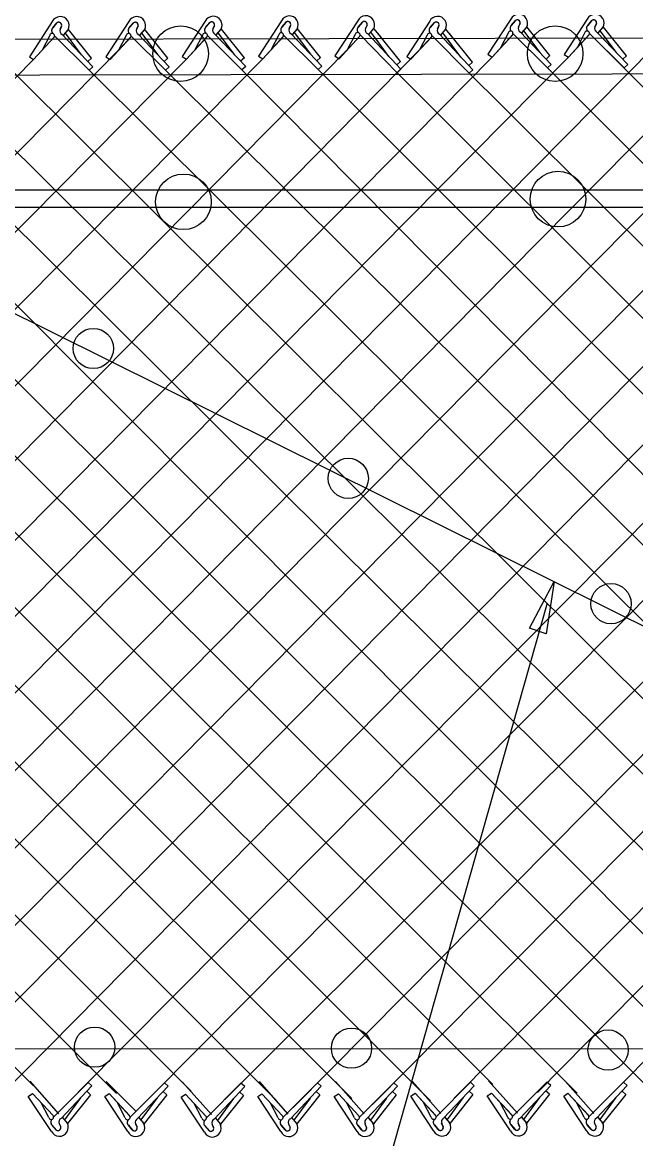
# Model space of a CAD drawing. Extents: x 0 to 1270, y 0 to 830.
# Drawn here: x 549 to 581.3, y 379.2 to 438 of the extents above; entities that cross this region are included whole.
import ezdxf

# ---------------------------------------------------------------- set-up
doc = ezdxf.new("R2010")
doc.units = 0
doc.layers.add('sb_Chainlink Fence', color=7, linetype='Continuous')
doc.layers.add('sb_Existing Structural Steel', color=7, linetype='Continuous')

msp = doc.modelspace()

# ---------------------------------------------------------------- linework, layer by layer
at = {"layer": 'sb_Chainlink Fence'}
for p, q in [((550.607, 438.065), (549.398, 436.214)), ((550.632, 437.731), (550.854, 437.995)), ((550.833, 437.974), (550.632, 437.731)), ((551.095, 437.832), (551.014, 437.655)), ((551.014, 437.661), (551.095, 437.828)), ((554.635, 438.064), (553.427, 436.213)), ((554.661, 437.729), (554.882, 437.994)), ((554.862, 437.972), (554.661, 437.729)), ((555.123, 437.831), (555.043, 437.653)), ((555.043, 437.66), (555.123, 437.827)), ((558.662, 438.082), (557.453, 436.231)), ((558.687, 437.747), (558.908, 438.012)), ((558.888, 437.99), (558.687, 437.747)), ((559.15, 437.849), (559.069, 437.671)), ((559.069, 437.678), (559.15, 437.845)), ((562.676, 438.1), (561.468, 436.249)), ((562.702, 437.765), (562.923, 438.03)), ((562.903, 438.008), (562.702, 437.765)), ((563.164, 437.867), (563.083, 437.689)), ((563.084, 437.696), (563.164, 437.863)), ((566.703, 438.11), (565.494, 436.26)), ((566.729, 437.776), (566.95, 438.041)), ((566.929, 438.019), (566.729, 437.776)), ((567.191, 437.878), (567.11, 437.7)), ((567.11, 437.706), (567.191, 437.874)), ((570.49, 438.079), (569.281, 436.228)), ((570.516, 437.745), (570.737, 438.01)), ((570.716, 437.988), (570.516, 437.745)), ((570.978, 437.846), (570.897, 437.669)), ((570.898, 437.675), (570.978, 437.842)), ((574.761, 438.19), (573.552, 436.34)), ((574.787, 437.856), (575.008, 438.121)), ((574.987, 438.099), (574.787, 437.856)), ((575.249, 437.958), (575.168, 437.78)), ((575.169, 437.786), (575.249, 437.953)), ((575.589, 437.758), (575.607, 437.792)), ((575.607, 437.792), (575.623, 437.828)), ((576.828, 436.269), (575.613, 437.78)), ((578.789, 438.189), (577.581, 436.338)), ((578.815, 437.854), (579.036, 438.119)), ((579.016, 438.097), (578.815, 437.854)), ((579.278, 437.956), (579.197, 437.778)), ((579.197, 437.785), (579.277, 437.952)), ((579.618, 437.756), (579.636, 437.79)), ((579.636, 437.79), (579.651, 437.827)), ((580.856, 436.267), (579.642, 437.778)), ((494.161, 437.361), (549.607, 381.98)), ((498.201, 437.352), (553.993, 381.558)), ((502.221, 437.362), (557.919, 381.689)), ((506.224, 437.389), (562.399, 381.211)), ((510.275, 437.369), (566.381, 381.311)), ((514.309, 437.365), (570.527, 381.172)), ((518.364, 437.341), (573.823, 382.049)), ((522.392, 437.344), (578.253, 381.576)), ((526.424, 437.342), (581.854, 382.023)), ((530.444, 437.353), (585.826, 382.066)), ((542.609, 437.279), (598.266, 381.947)), ((549.622, 436.063), (550.701, 437.237)), ((549.622, 436.063), (550.694, 437.23)), ((550.472, 437.337), (550.07, 436.559)), ((550.723, 437.312), (552.546, 435.5)), ((551.121, 437.386), (552.743, 435.681)), ((551.189, 437.338), (551.435, 437.633)), ((551.192, 437.343), (551.437, 437.634)), ((552.153, 436.307), (551.299, 437.457)), ((551.435, 437.633), (551.453, 437.667)), ((551.453, 437.667), (551.469, 437.703)), ((552.673, 436.143), (551.459, 437.654)), ((553.65, 436.062), (554.729, 437.236)), ((553.65, 436.062), (554.722, 437.229)), ((554.5, 437.335), (554.099, 436.557)), ((554.751, 437.311), (556.574, 435.499)), ((555.15, 437.384), (556.771, 435.679)), ((555.218, 437.337), (555.464, 437.631)), ((555.221, 437.341), (555.465, 437.632)), ((556.181, 436.305), (555.327, 437.456)), ((555.464, 437.631), (555.482, 437.665)), ((555.482, 437.665), (555.497, 437.702)), ((556.702, 436.142), (555.488, 437.653)), ((557.677, 436.08), (558.756, 437.254)), ((557.677, 436.08), (558.749, 437.247)), ((558.527, 437.353), (558.125, 436.575)), ((558.778, 437.329), (560.601, 435.517)), ((559.176, 437.402), (560.798, 435.697)), ((559.244, 437.355), (559.49, 437.649)), ((559.247, 437.359), (559.491, 437.65)), ((560.208, 436.323), (559.353, 437.474)), ((559.49, 437.649), (559.508, 437.683)), ((559.508, 437.683), (559.523, 437.72)), ((560.728, 436.16), (559.514, 437.671)), ((559.691, 381.251), (615.951, 437.436)), ((561.691, 436.098), (562.77, 437.272)), ((561.691, 436.098), (562.763, 437.265)), ((562.541, 437.371), (562.14, 436.593)), ((562.792, 437.347), (564.615, 435.535)), ((563.191, 437.42), (564.812, 435.715)), ((563.259, 437.373), (563.505, 437.667)), ((563.262, 437.377), (563.506, 437.668)), ((564.222, 436.341), (563.368, 437.492)), ((563.505, 437.667), (563.523, 437.701)), ((563.523, 437.701), (563.538, 437.738)), ((564.743, 436.178), (563.529, 437.689)), ((565.718, 436.108), (566.797, 437.283)), ((565.718, 436.108), (566.79, 437.276)), ((566.568, 437.382), (566.166, 436.604)), ((566.819, 437.358), (568.781, 435.372)), ((567.217, 437.431), (568.978, 435.552)), ((567.285, 437.384), (567.531, 437.678)), ((567.289, 437.388), (567.533, 437.679)), ((567.863, 436.872), (567.395, 437.503)), ((567.531, 437.678), (567.549, 437.712)), ((567.549, 437.712), (567.565, 437.749)), ((567.926, 437.238), (567.555, 437.7)), ((568.342, 436.218), (567.629, 437.187)), ((568.955, 435.958), (567.741, 437.469)), ((569.505, 436.077), (570.584, 437.252)), ((569.505, 436.077), (570.577, 437.245)), ((570.355, 437.351), (569.953, 436.573)), ((570.606, 437.326), (572.568, 435.341)), ((571.005, 437.4), (572.765, 435.521)), ((571.072, 437.352), (571.318, 437.647)), ((571.076, 437.357), (571.32, 437.648)), ((571.65, 436.841), (571.182, 437.471)), ((571.318, 437.647), (571.336, 437.681)), ((571.336, 437.681), (571.352, 437.717)), ((571.713, 437.207), (571.342, 437.668)), ((572.742, 435.927), (571.528, 437.438)), ((573.776, 436.188), (574.855, 437.363)), ((573.776, 436.188), (574.848, 437.356)), ((574.626, 437.462), (574.224, 436.684)), ((574.877, 437.437), (576.7, 435.626)), ((575.276, 437.511), (576.897, 435.806)), ((575.343, 437.463), (575.589, 437.758)), ((575.347, 437.468), (575.591, 437.759)), ((576.307, 436.432), (575.453, 437.582)), ((577.805, 436.187), (578.883, 437.361)), ((577.805, 436.187), (578.877, 437.354)), ((578.655, 437.46), (578.253, 436.682)), ((578.905, 437.436), (580.729, 435.624)), ((579.304, 437.509), (580.926, 435.804)), ((579.372, 437.462), (579.618, 437.756)), ((579.375, 437.466), (579.619, 437.757)), ((580.336, 436.43), (579.481, 437.581)), ((498.763, 380.632), (554.19, 436.649)), ((511.473, 381.247), (566.258, 436.696)), ((515.947, 381.711), (570.045, 436.664)), ((527.206, 381.006), (582.37, 436.792)), ((531.844, 381.625), (586.409, 436.789)), ((567.476, 380.992), (622.865, 436.948)), ((572.129, 436.187), (571.416, 437.156)), ((495.497, 381.536), (549.622, 436.063)), ((503.347, 381.215), (557.677, 436.08)), ((507.15, 380.956), (561.691, 436.098)), ((518.992, 380.704), (573.776, 436.188)), ((523.535, 381.354), (577.805, 436.187)), ((535.969, 381.689), (589.897, 436.213)), ((539.963, 381.653), (593.924, 436.242)), ((543.91, 381.609), (597.955, 436.292)), ((547.717, 381.306), (601.983, 436.291)), ((549.398, 436.214), (549.622, 436.063)), ((551.965, 381.629), (606.212, 436.271)), ((552.673, 436.143), (552.476, 435.963)), ((553.427, 436.213), (553.65, 436.062)), ((555.835, 381.438), (610.239, 436.282)), ((556.702, 436.142), (556.505, 435.961)), ((557.453, 436.231), (557.677, 436.08)), ((560.728, 436.16), (560.531, 435.979)), ((561.468, 436.249), (561.691, 436.098)), ((563.295, 380.833), (618.297, 436.362)), ((564.743, 436.178), (564.546, 435.998)), ((565.494, 436.26), (565.718, 436.108)), ((569.281, 436.228), (569.505, 436.077)), ((571.587, 436.334), (626.371, 381.761)), ((571.782, 381.327), (626.352, 436.378)), ((573.552, 436.34), (573.776, 436.188)), ((575.789, 436.532), (630.272, 381.945)), ((576.163, 381.625), (630.158, 436.329)), ((576.828, 436.269), (576.631, 436.088)), ((577.581, 436.338), (577.805, 436.187)), ((579.817, 436.53), (634.885, 381.37)), ((580.118, 381.577), (634.006, 436.206)), ((580.856, 436.267), (580.659, 436.087)), ((548.515, 435.45), (602.448, 381.737)), ((552.743, 435.681), (552.546, 435.5)), ((552.546, 435.5), (606.187, 382.112)), ((556.771, 435.679), (556.574, 435.499)), ((556.574, 435.499), (610.761, 381.577)), ((560.798, 435.697), (560.601, 435.517)), ((560.601, 435.517), (614.179, 381.431)), ((564.812, 435.715), (564.615, 435.535)), ((564.615, 435.535), (618.113, 382.036)), ((568.955, 435.958), (568.758, 435.778)), ((568.978, 435.552), (568.781, 435.372)), ((572.742, 435.927), (572.545, 435.746)), ((572.765, 435.521), (572.568, 435.341)), ((576.897, 435.806), (576.7, 435.626)), ((580.926, 435.804), (580.729, 435.624)), ((540.673, 435.184), (594.188, 381.998)), ((568.781, 435.372), (622.297, 381.816)), ((539.529, 432.299), (590.228, 381.466)), ((559.374, 346.308), (576.694, 407.429)), ((549.416, 382.209), (550.934, 380.5)), ((550.675, 380.324), (552.488, 382.146)), ((551.074, 380.253), (552.686, 381.966)), ((552.686, 381.966), (552.488, 382.146)), ((553.444, 382.201), (555.022, 380.62)), ((554.702, 380.316), (556.516, 382.137)), ((555.101, 380.245), (556.713, 381.958)), ((556.713, 381.958), (556.516, 382.137)), ((557.475, 382.171), (558.992, 380.462)), ((558.733, 380.286), (560.547, 382.108)), ((559.132, 380.215), (560.745, 381.928)), ((560.745, 381.928), (560.547, 382.108)), ((561.503, 382.193), (563.021, 380.485)), ((562.761, 380.309), (564.575, 382.13)), ((563.16, 380.237), (564.773, 381.951)), ((564.773, 381.951), (564.575, 382.13)), ((565.53, 382.196), (567.047, 380.487)), ((566.788, 380.311), (568.602, 382.133)), ((567.187, 380.24), (568.799, 381.953)), ((568.799, 381.953), (568.602, 382.133)), ((569.569, 382.22), (571.086, 380.511)), ((570.827, 380.335), (572.641, 382.157)), ((571.226, 380.264), (572.839, 381.977)), ((572.839, 381.977), (572.641, 382.157)), ((573.595, 382.23), (575.113, 380.522)), ((574.854, 380.345), (576.667, 382.167)), ((575.253, 380.274), (576.865, 381.988)), ((576.865, 381.988), (576.667, 382.167)), ((577.623, 382.222), (579.14, 380.513)), ((578.881, 380.337), (580.695, 382.159)), ((579.28, 380.266), (580.892, 381.979)), ((580.892, 381.979), (580.695, 382.159)), ((549.344, 381.415), (549.567, 381.568)), ((550.563, 379.571), (549.344, 381.415)), ((549.567, 381.568), (550.645, 380.406)), ((549.567, 381.568), (550.652, 380.399)), ((552.1, 381.337), (551.251, 380.182)), ((552.619, 381.503), (551.413, 379.986)), ((552.619, 381.503), (552.421, 381.683)), ((553.372, 381.407), (553.595, 381.559)), ((554.59, 379.563), (553.372, 381.407)), ((553.595, 381.559), (554.673, 380.398)), ((553.595, 381.559), (554.679, 380.391)), ((556.127, 381.329), (555.278, 380.174)), ((556.646, 381.495), (555.44, 379.978)), ((556.646, 381.495), (556.448, 381.674)), ((557.403, 381.377), (557.626, 381.53)), ((558.621, 379.533), (557.403, 381.377)), ((557.626, 381.53), (558.704, 380.368)), ((557.626, 381.53), (558.711, 380.361)), ((560.158, 381.299), (559.309, 380.144)), ((560.678, 381.465), (559.471, 379.948)), ((560.678, 381.465), (560.48, 381.645)), ((561.431, 381.4), (561.654, 381.552)), ((562.649, 379.555), (561.431, 381.4)), ((561.654, 381.552), (562.732, 380.39)), ((561.654, 381.552), (562.739, 380.383)), ((564.186, 381.322), (563.338, 380.167)), ((564.706, 381.488), (563.499, 379.97)), ((564.706, 381.488), (564.508, 381.667)), ((565.458, 381.403), (565.681, 381.555)), ((566.676, 379.558), (565.458, 381.403)), ((565.681, 381.555), (566.759, 380.393)), ((565.681, 381.555), (566.765, 380.386)), ((568.213, 381.324), (567.364, 380.169)), ((568.732, 381.49), (567.526, 379.973)), ((568.732, 381.49), (568.534, 381.67)), ((569.497, 381.426), (569.72, 381.579)), ((570.715, 379.582), (569.497, 381.426)), ((569.72, 381.579), (570.798, 380.417)), ((569.72, 381.579), (570.804, 380.41)), ((572.252, 381.348), (571.403, 380.193)), ((572.771, 381.514), (571.565, 379.997)), ((572.771, 381.514), (572.573, 381.694)), ((573.523, 381.437), (573.746, 381.589)), ((574.742, 379.592), (573.523, 381.437)), ((573.746, 381.589), (574.824, 380.427)), ((573.746, 381.589), (574.831, 380.42)), ((576.279, 381.359), (575.43, 380.204)), ((576.798, 381.525), (575.592, 380.007)), ((576.798, 381.525), (576.6, 381.704)), ((577.55, 381.428), (577.773, 381.581)), ((578.769, 379.584), (577.55, 381.428)), ((577.773, 381.581), (578.851, 380.419)), ((577.773, 381.581), (578.858, 380.412)), ((580.306, 381.35), (579.457, 380.195)), ((580.825, 381.516), (579.619, 379.999)), ((580.825, 381.516), (580.627, 381.696)), ((550.424, 380.299), (550.018, 381.074)), ((554.451, 380.29), (554.045, 381.066)), ((558.482, 380.261), (558.076, 381.036)), ((562.511, 380.283), (562.105, 381.059)), ((566.537, 380.286), (566.131, 381.062)), ((570.576, 380.31), (570.17, 381.085)), ((574.603, 380.32), (574.197, 381.096)), ((578.63, 380.312), (578.224, 381.087)), ((551.141, 380.301), (551.389, 380.008)), ((551.144, 380.296), (551.39, 380.007)), ((555.168, 380.293), (555.416, 379.999)), ((555.172, 380.288), (555.417, 379.998)), ((559.2, 380.263), (559.447, 379.97)), ((559.203, 380.258), (559.448, 379.969)), ((563.228, 380.285), (563.476, 379.992)), ((563.231, 380.281), (563.477, 379.991)), ((567.254, 380.288), (567.502, 379.995)), ((567.258, 380.283), (567.503, 379.994)), ((571.293, 380.312), (571.541, 380.019)), ((571.297, 380.307), (571.542, 380.018)), ((575.32, 380.322), (575.568, 380.029)), ((575.323, 380.318), (575.569, 380.028)), ((579.347, 380.314), (579.595, 380.021)), ((579.351, 380.309), (579.596, 380.02)), ((550.788, 379.663), (550.586, 379.905)), ((550.586, 379.905), (550.809, 379.642)), ((551.05, 379.806), (550.968, 379.983)), ((550.968, 379.977), (551.049, 379.81)), ((551.389, 380.008), (551.407, 379.974)), ((551.407, 379.974), (551.423, 379.937)), ((554.816, 379.655), (554.614, 379.897)), ((554.614, 379.897), (554.836, 379.633)), ((555.077, 379.798), (554.995, 379.975)), ((554.995, 379.969), (555.076, 379.802)), ((555.416, 379.999), (555.434, 379.965)), ((555.434, 379.965), (555.45, 379.929)), ((558.847, 379.625), (558.645, 379.867)), ((558.645, 379.867), (558.867, 379.604)), ((559.108, 379.768), (559.026, 379.945)), ((559.026, 379.939), (559.108, 379.772)), ((559.447, 379.97), (559.465, 379.936)), ((559.465, 379.936), (559.481, 379.899)), ((562.875, 379.648), (562.673, 379.89)), ((562.673, 379.89), (562.896, 379.626)), ((563.136, 379.79), (563.054, 379.968)), ((563.055, 379.961), (563.136, 379.795)), ((563.476, 379.992), (563.494, 379.958)), ((563.494, 379.958), (563.509, 379.922)), ((566.902, 379.651), (566.7, 379.892)), ((566.7, 379.892), (566.922, 379.629)), ((567.163, 379.793), (567.081, 379.97)), ((567.081, 379.964), (567.162, 379.797)), ((567.502, 379.995), (567.52, 379.961)), ((567.52, 379.961), (567.536, 379.924)), ((570.941, 379.674), (570.739, 379.916)), ((570.739, 379.916), (570.961, 379.653)), ((571.202, 379.817), (571.12, 379.994)), ((571.12, 379.988), (571.202, 379.821)), ((571.541, 380.019), (571.559, 379.985)), ((571.559, 379.985), (571.575, 379.948)), ((574.967, 379.685), (574.765, 379.927)), ((574.765, 379.927), (574.988, 379.663)), ((575.228, 379.827), (575.147, 380.005)), ((575.147, 379.998), (575.228, 379.831)), ((575.568, 380.029), (575.586, 379.995)), ((575.586, 379.995), (575.601, 379.958)), ((578.995, 379.676), (578.793, 379.918)), ((578.793, 379.918), (579.015, 379.655)), ((579.256, 379.819), (579.174, 379.996)), ((579.174, 379.99), (579.255, 379.823)), ((579.595, 380.021), (579.613, 379.987)), ((579.613, 379.987), (579.629, 379.95))]:
    msp.add_line(p, q, dxfattribs=at)
msp.add_lwpolyline([(575.756, 406.085), (577.049, 408.553), (576.626, 405.799)], close=True, dxfattribs=at)
for centre, radius, start, end in [((567.123, 437.905), 0.468, 331.07013, 153.97678), ((575.181, 437.985), 0.468, 331.07013, 153.97678), ((579.21, 437.984), 0.468, 331.07013, 153.97678), ((551.027, 437.86), 0.468, 331.07013, 153.97678), ((550.95, 437.877), 0.152, 342.81176, 140.43381), ((550.951, 437.878), 0.152, 341.03136, 129.5144), ((555.056, 437.858), 0.468, 331.07013, 153.97678), ((554.979, 437.876), 0.152, 342.81176, 140.43381), ((554.979, 437.876), 0.152, 341.03136, 129.5144), ((559.082, 437.876), 0.468, 331.07013, 153.97678), ((559.005, 437.894), 0.152, 342.81176, 140.43381), ((559.005, 437.894), 0.152, 341.03136, 129.5144), ((563.097, 437.895), 0.468, 331.07013, 153.97678), ((563.019, 437.912), 0.152, 342.81176, 140.43381), ((563.02, 437.913), 0.152, 341.03136, 129.5144), ((566.864, 437.635), 0.195, 133.96419, 232.53136), ((567.046, 437.922), 0.152, 342.81176, 140.43381), ((567.047, 437.923), 0.152, 341.03136, 129.5144), ((570.91, 437.874), 0.468, 331.07013, 153.97678), ((570.833, 437.891), 0.152, 342.81176, 140.43381), ((570.834, 437.892), 0.152, 341.03136, 129.5144), ((574.917, 437.715), 0.192, 140.49866, 233.30225), ((574.922, 437.715), 0.195, 133.96419, 232.53136), ((575.104, 438.002), 0.152, 342.81176, 140.43381), ((575.105, 438.003), 0.152, 341.03136, 129.5144), ((575.363, 437.701), 0.209, 156.78028, 245.45483), ((578.945, 437.714), 0.192, 140.49866, 233.30225), ((578.951, 437.714), 0.195, 133.96419, 232.53136), ((579.133, 438.001), 0.152, 342.81176, 140.43381), ((579.133, 438.002), 0.152, 341.03136, 129.5144), ((579.391, 437.7), 0.209, 156.78028, 245.45483), ((550.598, 437.315), 0.128, 319.31846, 170.36656), ((550.763, 437.59), 0.192, 140.49866, 233.30225), ((550.768, 437.59), 0.195, 133.96419, 232.53136), ((551.208, 437.576), 0.209, 156.78028, 245.45483), ((554.627, 437.314), 0.128, 319.31846, 170.36656), ((554.791, 437.588), 0.192, 140.49866, 233.30225), ((554.797, 437.589), 0.195, 133.96419, 232.53136), ((555.237, 437.575), 0.209, 156.78028, 245.45483), ((558.653, 437.332), 0.128, 319.31846, 170.36656), ((558.818, 437.606), 0.192, 140.49866, 233.30225), ((558.823, 437.607), 0.195, 133.96419, 232.53136), ((559.263, 437.593), 0.209, 156.78028, 245.45483), ((562.667, 437.35), 0.128, 319.31846, 170.36656), ((562.832, 437.624), 0.192, 140.49866, 233.30225), ((562.838, 437.625), 0.195, 133.96419, 232.53136), ((563.278, 437.611), 0.209, 156.78028, 245.45483), ((566.694, 437.361), 0.128, 319.31846, 170.36656), ((566.859, 437.635), 0.192, 140.49866, 233.30225), ((567.304, 437.621), 0.209, 156.78028, 245.45483), ((570.481, 437.329), 0.128, 319.31846, 170.36656), ((570.646, 437.604), 0.192, 140.49866, 233.30225), ((570.651, 437.604), 0.195, 133.96419, 232.53136), ((571.092, 437.59), 0.209, 156.78028, 245.45483), ((574.752, 437.44), 0.128, 319.31846, 170.36656), ((578.781, 437.439), 0.128, 319.31846, 170.36656), ((550.55, 380.321), 0.128, 189.93044, 40.97854), ((550.716, 380.047), 0.192, 126.99475, 219.79834), ((550.721, 380.047), 0.195, 127.76564, 226.33281), ((551.162, 380.063), 0.209, 114.84217, 203.51672), ((554.577, 380.312), 0.128, 189.93044, 40.97854), ((554.743, 380.039), 0.192, 126.99475, 219.79834), ((554.749, 380.038), 0.195, 127.76564, 226.33281), ((555.189, 380.055), 0.209, 114.84217, 203.51672), ((558.608, 380.283), 0.128, 189.93044, 40.97854), ((558.775, 380.009), 0.192, 126.99475, 219.79834), ((558.78, 380.009), 0.195, 127.76564, 226.33281), ((559.22, 380.025), 0.209, 114.84217, 203.51672), ((562.637, 380.305), 0.128, 189.93044, 40.97854), ((562.803, 380.031), 0.192, 126.99475, 219.79834), ((562.808, 380.031), 0.195, 127.76564, 226.33281), ((563.248, 380.047), 0.209, 114.84217, 203.51672), ((566.663, 380.308), 0.128, 189.93044, 40.97854), ((566.829, 380.034), 0.192, 126.99475, 219.79834), ((566.835, 380.034), 0.195, 127.76564, 226.33281), ((567.275, 380.05), 0.209, 114.84217, 203.51672), ((570.702, 380.332), 0.128, 189.93044, 40.97854), ((570.868, 380.058), 0.192, 126.99475, 219.79834), ((570.874, 380.058), 0.195, 127.76564, 226.33281), ((571.314, 380.074), 0.209, 114.84217, 203.51672), ((574.729, 380.342), 0.128, 189.93044, 40.97854), ((574.895, 380.068), 0.192, 126.99475, 219.79834), ((574.9, 380.068), 0.195, 127.76564, 226.33281), ((575.341, 380.084), 0.209, 114.84217, 203.51672), ((578.756, 380.334), 0.128, 189.93044, 40.97854), ((578.922, 380.06), 0.192, 126.99475, 219.79834), ((578.928, 380.06), 0.195, 127.76564, 226.33281), ((579.368, 380.076), 0.209, 114.84217, 203.51672), ((550.982, 379.778), 0.468, 206.32022, 29.22687), ((550.905, 379.761), 0.152, 219.86319, 17.48524), ((550.905, 379.76), 0.152, 230.7826, 19.26564), ((555.009, 379.77), 0.468, 206.32022, 29.22687), ((554.932, 379.752), 0.152, 219.86319, 17.48524), ((554.933, 379.752), 0.152, 230.7826, 19.26564), ((559.04, 379.74), 0.468, 206.32022, 29.22687), ((558.963, 379.723), 0.152, 219.86319, 17.48524), ((558.964, 379.722), 0.152, 230.7826, 19.26564), ((563.069, 379.763), 0.468, 206.32022, 29.22687), ((562.992, 379.745), 0.152, 219.86319, 17.48524), ((562.992, 379.744), 0.152, 230.7826, 19.26564), ((567.095, 379.765), 0.468, 206.32022, 29.22687), ((567.018, 379.748), 0.152, 219.86319, 17.48524), ((567.019, 379.747), 0.152, 230.7826, 19.26564), ((571.134, 379.789), 0.468, 206.32022, 29.22687), ((571.057, 379.772), 0.152, 219.86319, 17.48524), ((571.058, 379.771), 0.152, 230.7826, 19.26564), ((575.161, 379.799), 0.468, 206.32022, 29.22687), ((575.084, 379.782), 0.152, 219.86319, 17.48524), ((575.084, 379.781), 0.152, 230.7826, 19.26564), ((579.188, 379.791), 0.468, 206.32022, 29.22687), ((579.111, 379.774), 0.152, 219.86319, 17.48524), ((579.111, 379.773), 0.152, 230.7826, 19.26564)]:
    msp.add_arc(centre, radius, start, end, dxfattribs=at)
at = {"layer": 'sb_Existing Structural Steel'}
for p, q in [((265.287, 436.674), (831.299, 437.616)), ((546.907, 429.2), (631.807, 429.2)), ((546.907, 428.284), (631.832, 428.284)), ((582.774, 405.689), (540.851, 426.52)), ((440.979, 383.869), (1116.811, 384.201))]:
    msp.add_line(p, q, dxfattribs=at)
msp.add_lwpolyline([(831.288, 435.728), (499.698, 435.153), (441.732, 435.023), (261.566, 434.845)], dxfattribs=at)
for centre, radius in [((557.367, 436.372), 1.465), ((577.103, 436.372), 1.465), ((577.25, 428.707), 1.465), ((557.516, 428.564), 1.465), ((552.769, 420.834), 1.06), ((566.2, 413.989), 1.06), ((580.044, 407.384), 1.06), ((552.838, 384.007), 1.06), ((566.371, 383.954), 1.06), ((579.888, 383.857), 1.06)]:
    msp.add_circle(centre, radius, dxfattribs=at)

doc.saveas('drawing.dxf')
